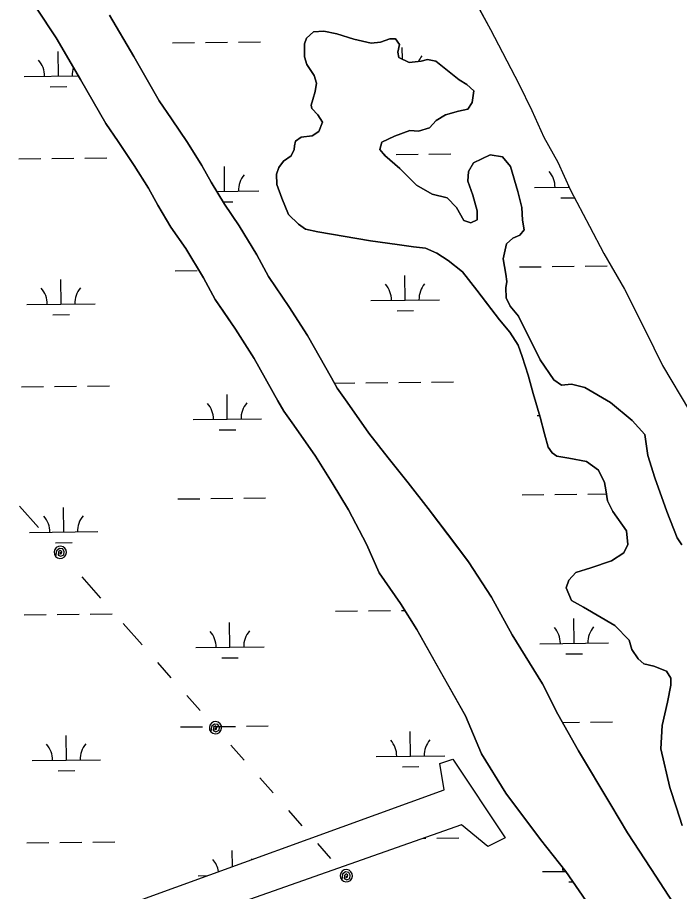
# Model space of a CAD drawing. Extents: x 3684037 to 3722149, y 433263 to 459021.
# Drawn here: x 3690138 to 3691103, y 453428 to 454703 of the extents above; entities that cross this region are included whole.
import ezdxf

# ---------------------------------------------------------------- set-up
doc = ezdxf.new("R2010")
doc.units = 0
for name, color, linetype in [('V-TOPO-SHOR', 7, 'Continuous'), ('V-UTIL-LINE', 7, 'Continuous'), ('V-WETL-SWMP', 7, 'Continuous')]:
    doc.layers.add(name, color=color, linetype=linetype)

msp = doc.modelspace()

# ---------------------------------------------------------------- linework, layer by layer
at = {"layer": 'V-TOPO-SHOR'}
for points in [[(3690791.8, 454750.5), (3690827.2, 454685.2), (3690868.6, 454606), (3690887.6, 454566.7), (3690905.1, 454527.9), (3690925.5, 454491.5), (3690944, 454450.7), (3690971.5, 454398.1), (3690992.4, 454358.3), (3691022.8, 454306.3), (3691052.8, 454246.3), (3691078.2, 454194.7), (3691117.6, 454128.9)], [(3690165.4, 454716.4), (3690194, 454672.8), (3690229.6, 454612.1), (3690266.2, 454547.8), (3690284.5, 454521.6), (3690307.8, 454486.8), (3690328.7, 454453.4), (3690342.4, 454428.8), (3690361.3, 454396.9), (3690382.9, 454365.5), (3690408.9, 454322.8), (3690425.9, 454291.3), (3690437.8, 454273.6), (3690455.5, 454247.7), (3690482.7, 454205.1), (3690517.3, 454143.4), (3690525.7, 454128.3), (3690540.6, 454108), (3690572.2, 454062.8), (3690596.5, 454023.8), (3690620.1, 453984.4), (3690646.7, 453934.5), (3690665.1, 453892.2), (3690696, 453847.6), (3690719.9, 453809.6), (3690755.9, 453745.6), (3690790.9, 453683.6), (3690814.2, 453628.4), (3690849.5, 453571), (3690900.3, 453503.2), (3690937.1, 453456.7), (3690966.4, 453414.4)], [(3690271.8, 454706.2), (3690307.4, 454645.5), (3690344.1, 454581.2), (3690362.3, 454555), (3690385.6, 454520.2), (3690406.5, 454486.8), (3690420.2, 454462.2), (3690439.2, 454430.3), (3690460.8, 454398.9), (3690486.7, 454356.2), (3690503.7, 454324.7), (3690515.7, 454307), (3690533.3, 454281.1), (3690560.5, 454238.5), (3690595.2, 454176.8), (3690603.5, 454161.7), (3690618.4, 454141.4), (3690650, 454096.2), (3690677.9, 454060.2), (3690707.1, 454023.5), (3690736.3, 453986.4), (3690770.8, 453940.9), (3690795.4, 453908.5), (3690828.9, 453857), (3690858.9, 453802.2), (3690903.2, 453730.7), (3690925.5, 453686.4), (3690955.8, 453632.9), (3691003, 453553.9), (3691027, 453512.9), (3691060.9, 453461.1), (3691099.8, 453401.4)], [(3690555.9, 454654.5), (3690556.2, 454664.1), (3690558.8, 454672.4), (3690569.3, 454681.7), (3690584.1, 454682.8), (3690603.3, 454678.6), (3690628.1, 454671.2), (3690653.2, 454665.4), (3690666.8, 454666.5), (3690680.6, 454671.5), (3690688.8, 454671.5), (3690694.8, 454663), (3690692.3, 454652.1), (3690693.6, 454644.2), (3690708.9, 454637), (3690726.3, 454639.1), (3690735.2, 454641.1), (3690747.8, 454638.9), (3690764.7, 454625.5), (3690781.6, 454611.7), (3690792.6, 454604.9), (3690803.2, 454595.7), (3690800.7, 454578.5), (3690794.4, 454568.9), (3690780.6, 454565.8), (3690761.8, 454560.8), (3690748, 454552.4), (3690738.2, 454541.5), (3690722.4, 454536.8), (3690709.5, 454537.7), (3690687.4, 454529.3), (3690668.7, 454520.6), (3690665.8, 454510), (3690673.1, 454501.5), (3690695.3, 454482.5), (3690719.2, 454457.9), (3690742.4, 454444.8), (3690764.2, 454439.3), (3690777.9, 454425.5), (3690788.2, 454406.5), (3690798.8, 454403.2), (3690807.7, 454407.3), (3690807.9, 454420.5), (3690801.5, 454443.5), (3690794.1, 454463.9), (3690795, 454477.8), (3690802.5, 454490.4), (3690826.9, 454502.4), (3690844.7, 454499.2), (3690856.7, 454485.1), (3690867.2, 454448.6), (3690872.9, 454425.5), (3690874, 454407), (3690876.4, 454392.8), (3690870.2, 454384.9), (3690859.7, 454380.5), (3690850.5, 454372.2), (3690845.7, 454350.7), (3690849.8, 454328.3), (3690851.1, 454317.7), (3690849.9, 454308.2), (3690850.3, 454293.6), (3690856, 454281.5), (3690868.3, 454267), (3690899.7, 454203.2), (3690919.7, 454173.9), (3690930.7, 454166.1), (3690945.2, 454167.8), (3690965, 454162.7), (3691002.1, 454140.8), (3691034, 454114.9), (3691052.2, 454094.2), (3691056.7, 454063.6), (3691066.8, 454031), (3691084.6, 453981.9), (3691099.7, 453943.4), (3691106.1, 453933.2)], [(3691107, 453523.6), (3691098.6, 453549.6), (3691088.8, 453579.2), (3691075.9, 453635.6), (3691077.4, 453669.9), (3691085.4, 453703.7), (3691090.5, 453728.4), (3691090.1, 453738.7), (3691084.1, 453748.9), (3691065.3, 453756.3), (3691051, 453759.9), (3691042.4, 453766.8), (3691033.4, 453780.6), (3691029.7, 453794.1), (3691008.8, 453815.4), (3690962.7, 453842.2), (3690945.5, 453852.3), (3690937.8, 453870.7), (3690941.4, 453881.6), (3690951.5, 453892.9), (3690973.6, 453899.7), (3691003.9, 453909.8), (3691021.6, 453921.8), (3691027.8, 453934), (3691025.4, 453953.8), (3691005.8, 453981.7), (3690997.7, 453997.5), (3690995.3, 454013.7), (3690993.6, 454024.2), (3690984.6, 454042), (3690967.3, 454055.1), (3690941.6, 454059.5), (3690924, 454062.7), (3690917.1, 454067.3), (3690911.4, 454075.9), (3690906, 454095), (3690899.6, 454119.4), (3690889.5, 454153.9), (3690882, 454181), (3690873.6, 454208), (3690867.6, 454224.8), (3690855.6, 454243.5), (3690840.6, 454261.6), (3690823, 454284.6), (3690807.3, 454304.9), (3690786.7, 454331.5), (3690765.8, 454347.9), (3690748.9, 454358.7), (3690732.7, 454366.2), (3690715.2, 454368.1), (3690691.4, 454371.2), (3690652.1, 454376.9), (3690575.7, 454390), (3690557.6, 454393.8), (3690547.3, 454401), (3690532.7, 454415.4), (3690523, 454438.8), (3690515.9, 454459.2), (3690515.1, 454474.1), (3690518.7, 454483.7), (3690525.3, 454492.9), (3690536.4, 454500.6), (3690541, 454509.9), (3690541.3, 454515.5), (3690542.9, 454522.1), (3690551.4, 454528.1), (3690567.3, 454529.8), (3690576.8, 454536.2), (3690582.3, 454549.7), (3690575.7, 454560.6), (3690566.7, 454569.8), (3690565.7, 454574.7), (3690568.3, 454583), (3690571.5, 454594.6), (3690573.4, 454606.8), (3690570.4, 454618), (3690559.4, 454634.1), (3690556, 454645), (3690555.9, 454654.5)]]:
    msp.add_lwpolyline(points, dxfattribs=at)
at = {"layer": 'V-UTIL-LINE'}
for points in [[(3690168.3, 453958.4), (3690140.7, 453989.6)], [(3690200, 453922.5), (3690199.3, 453919.7), (3690201.5, 453920.5), (3690202.1, 453923.2), (3690199.9, 453925.2), (3690197.2, 453923.1), (3690196.8, 453918.4), (3690200.7, 453916.7), (3690205.1, 453918.8), (3690205.6, 453923.3), (3690203.5, 453927.3), (3690198.7, 453928), (3690194.4, 453924.6), (3690193.2, 453916.5), (3690196, 453914.4), (3690199.4, 453913.5), (3690202.9, 453914), (3690206, 453915.7), (3690208.1, 453918.5), (3690209, 453921.9), (3690208.5, 453925.4), (3690206.7, 453928.5), (3690203.9, 453930.6), (3690200.5, 453931.5), (3690197.1, 453931), (3690194, 453929.2), (3690191.9, 453926.4), (3690191, 453923), (3690191.5, 453919.6), (3690193.2, 453916.5)], [(3690259.3, 453855.4), (3690231.7, 453886.6)], [(3690319.4, 453787.3), (3690291.8, 453818.6)], [(3690361.7, 453739.4), (3690342.3, 453761.4)], [(3690404, 453691.6), (3690384.5, 453713.6)], [(3690426.2, 453666.4), (3690425.5, 453663.6), (3690427.7, 453664.4), (3690428.3, 453667.1), (3690426.1, 453669.1), (3690423.5, 453667), (3690423.1, 453662.3), (3690427, 453660.6), (3690431.4, 453662.7), (3690431.9, 453667.2), (3690429.7, 453671.1), (3690424.9, 453671.9), (3690420.6, 453668.5), (3690419.5, 453660.4), (3690422.3, 453658.3), (3690425.7, 453657.4), (3690429.2, 453657.9), (3690432.2, 453659.6), (3690434.3, 453662.4), (3690435.2, 453665.8), (3690434.8, 453669.3), (3690433, 453672.3), (3690430.2, 453674.5), (3690426.8, 453675.4), (3690423.3, 453674.9), (3690420.3, 453673.1), (3690418.2, 453670.3), (3690417.3, 453666.9), (3690417.7, 453663.5), (3690419.5, 453660.4)], [(3690467.9, 453619.2), (3690448.5, 453641.2)], [(3690510.2, 453571.3), (3690490.8, 453593.3)], [(3690552.5, 453523.5), (3690533, 453545.5)], [(3690594.7, 453475.7), (3690575.3, 453497.6)], [(3690617, 453450.4), (3690616.3, 453447.6), (3690618.5, 453448.5), (3690619.1, 453451.2), (3690616.9, 453453.1), (3690614.3, 453451), (3690613.9, 453446.3), (3690617.8, 453444.6), (3690622.1, 453446.7), (3690622.6, 453451.3), (3690620.5, 453455.2), (3690615.7, 453456), (3690611.4, 453452.6), (3690610.3, 453444.5), (3690613.1, 453442.4), (3690616.4, 453441.5), (3690619.9, 453441.9), (3690623, 453443.7), (3690625.1, 453446.5), (3690626, 453449.9), (3690625.5, 453453.4), (3690623.7, 453456.4), (3690621, 453458.5), (3690617.6, 453459.4), (3690614.1, 453459), (3690611, 453457.2), (3690608.9, 453454.4), (3690608, 453451), (3690608.5, 453447.5), (3690610.3, 453444.5)]]:
    msp.add_lwpolyline(points, dxfattribs=at)
at = {"layer": 'V-WETL-SWMP'}
for p, q in [((3690791.8, 454750.5), (3690827.2, 454685.2)), ((3690194, 454672.8), (3690165.4, 454716.4)), ((3690307.4, 454645.5), (3690271.8, 454706.2)), ((3690569.3, 454681.7), (3690558.8, 454672.4)), ((3690584.1, 454682.8), (3690569.3, 454681.7)), ((3690603.3, 454678.6), (3690584.1, 454682.8)), ((3690827.2, 454685.2), (3690868.6, 454606)), ((3690229.6, 454612.1), (3690194, 454672.8)), ((3690558.8, 454672.4), (3690556.2, 454664.1)), ((3690628.1, 454671.2), (3690603.3, 454678.6)), ((3690653.2, 454665.4), (3690628.1, 454671.2)), ((3690680.6, 454671.5), (3690666.8, 454666.5)), ((3690688.8, 454671.5), (3690680.6, 454671.5)), ((3690694.8, 454663), (3690688.8, 454671.5)), ((3690363.7, 454665.6), (3690395.7, 454665.9)), ((3690411.7, 454666.1), (3690443.7, 454666.5)), ((3690459.7, 454666.7), (3690491.7, 454667)), ((3690556.2, 454664.1), (3690555.9, 454654.5)), ((3690666.8, 454666.5), (3690653.2, 454665.4)), ((3690692.3, 454652.1), (3690694.8, 454663)), ((3690698.8, 454641.7), (3690698.6, 454659)), ((3690197.2, 454617.2), (3690196.7, 454653.2)), ((3690344.1, 454581.2), (3690307.4, 454645.5)), ((3690555.9, 454654.5), (3690556, 454645)), ((3690556, 454645), (3690559.4, 454634.1)), ((3690693.6, 454644.2), (3690692.3, 454652.1)), ((3690708.9, 454637), (3690693.6, 454644.2)), ((3690559.4, 454634.1), (3690570.4, 454618)), ((3690726.3, 454639.1), (3690708.9, 454637)), ((3690735.2, 454641.1), (3690726.3, 454639.1)), ((3690747.8, 454638.9), (3690735.2, 454641.1)), ((3690764.7, 454625.5), (3690747.8, 454638.9)), ((3690147.2, 454616.6), (3690226.4, 454617.5)), ((3690570.4, 454618), (3690573.4, 454606.8)), ((3690781.6, 454611.7), (3690764.7, 454625.5)), ((3690266.2, 454547.8), (3690229.6, 454612.1)), ((3690573.4, 454606.8), (3690571.5, 454594.6)), ((3690792.6, 454604.9), (3690781.6, 454611.7)), ((3690803.2, 454595.7), (3690792.6, 454604.9)), ((3690868.6, 454606), (3690887.6, 454566.7)), ((3690185.3, 454601.6), (3690209.3, 454601.9)), ((3690571.5, 454594.6), (3690568.3, 454583)), ((3690800.7, 454578.5), (3690803.2, 454595.7)), ((3690362.3, 454555), (3690344.1, 454581.2)), ((3690568.3, 454583), (3690565.7, 454574.7)), ((3690565.7, 454574.7), (3690566.7, 454569.8)), ((3690566.7, 454569.8), (3690575.7, 454560.6)), ((3690780.6, 454565.8), (3690794.4, 454568.9)), ((3690794.4, 454568.9), (3690800.7, 454578.5)), ((3690887.6, 454566.7), (3690905.1, 454527.9)), ((3690385.6, 454520.2), (3690362.3, 454555)), ((3690575.7, 454560.6), (3690582.3, 454549.7)), ((3690748, 454552.4), (3690761.8, 454560.8)), ((3690761.8, 454560.8), (3690780.6, 454565.8)), ((3690284.5, 454521.6), (3690266.2, 454547.8)), ((3690582.3, 454549.7), (3690576.8, 454536.2)), ((3690722.4, 454536.8), (3690738.2, 454541.5)), ((3690738.2, 454541.5), (3690748, 454552.4)), ((3690551.4, 454528.1), (3690542.9, 454522.1)), ((3690567.3, 454529.8), (3690551.4, 454528.1)), ((3690576.8, 454536.2), (3690567.3, 454529.8)), ((3690668.7, 454520.6), (3690687.4, 454529.3)), ((3690687.4, 454529.3), (3690709.5, 454537.7)), ((3690709.5, 454537.7), (3690722.4, 454536.8)), ((3690307.8, 454486.8), (3690284.5, 454521.6)), ((3690406.5, 454486.8), (3690385.6, 454520.2)), ((3690541.3, 454515.5), (3690541, 454509.9)), ((3690542.9, 454522.1), (3690541.3, 454515.5)), ((3690665.8, 454510), (3690668.7, 454520.6)), ((3690905.1, 454527.9), (3690925.5, 454491.5)), ((3690541, 454509.9), (3690536.4, 454500.6)), ((3690673.1, 454501.5), (3690665.8, 454510)), ((3690672.1, 454502.6), (3690673.6, 454502.6)), ((3690689.6, 454502.8), (3690721.6, 454503.2)), ((3690737.6, 454503.4), (3690769.6, 454503.8)), ((3690139.7, 454496.4), (3690171.7, 454496.8)), ((3690187.7, 454497), (3690219.7, 454497.4)), ((3690235.7, 454497.5), (3690267.7, 454497.9)), ((3690525.3, 454492.9), (3690518.7, 454483.7)), ((3690536.4, 454500.6), (3690525.3, 454492.9)), ((3690695.3, 454482.5), (3690673.1, 454501.5)), ((3690802.5, 454490.4), (3690795, 454477.8)), ((3690826.9, 454502.4), (3690802.5, 454490.4)), ((3690844.7, 454499.2), (3690826.9, 454502.4)), ((3690856.7, 454485.1), (3690844.7, 454499.2)), ((3690925.5, 454491.5), (3690944, 454450.7)), ((3690328.7, 454453.4), (3690307.8, 454486.8)), ((3690420.2, 454462.2), (3690406.5, 454486.8)), ((3690439.6, 454449.2), (3690439.2, 454485.2)), ((3690518.7, 454483.7), (3690515.1, 454474.1)), ((3690719.2, 454457.9), (3690695.3, 454482.5)), ((3690795, 454477.8), (3690794.1, 454463.9)), ((3690867.2, 454448.6), (3690856.7, 454485.1)), ((3690515.1, 454474.1), (3690515.9, 454459.2)), ((3690342.4, 454428.7), (3690328.7, 454453.4)), ((3690439.2, 454430.3), (3690420.2, 454462.2)), ((3690515.9, 454459.2), (3690523, 454438.8)), ((3690742.4, 454444.8), (3690719.2, 454457.9)), ((3690794.1, 454463.9), (3690801.5, 454443.5)), ((3690891.5, 454454.4), (3690942.1, 454455)), ((3690941.5, 454455), (3690941.5, 454456.3)), ((3690428, 454449), (3690489.6, 454449.8)), ((3690523, 454438.8), (3690532.7, 454415.4)), ((3690764.2, 454439.3), (3690742.4, 454444.8)), ((3690777.9, 454425.5), (3690764.2, 454439.3)), ((3690801.5, 454443.5), (3690807.9, 454420.5)), ((3690872.9, 454425.5), (3690867.2, 454448.6)), ((3690929.7, 454439.4), (3690949.8, 454439.7)), ((3690944, 454450.7), (3690971.5, 454398.1)), ((3690361.3, 454396.9), (3690342.4, 454428.7)), ((3690437.1, 454433.7), (3690451.8, 454433.9)), ((3690460.8, 454398.9), (3690439.2, 454430.3)), ((3690532.7, 454415.4), (3690547.3, 454401)), ((3690788.2, 454406.5), (3690777.9, 454425.5)), ((3690807.9, 454420.5), (3690807.7, 454407.3)), ((3690874, 454407), (3690872.9, 454425.5)), ((3690547.3, 454401), (3690557.6, 454393.8)), ((3690798.8, 454403.2), (3690788.2, 454406.5)), ((3690807.7, 454407.3), (3690798.8, 454403.2)), ((3690876.4, 454392.8), (3690874, 454407)), ((3690382.9, 454365.5), (3690361.3, 454396.9)), ((3690486.7, 454356.2), (3690460.8, 454398.9)), ((3690557.6, 454393.8), (3690575.7, 454390)), ((3690575.7, 454390), (3690652.1, 454376.9)), ((3690870.2, 454384.9), (3690876.4, 454392.8)), ((3690971.5, 454398.1), (3690992.4, 454358.3)), ((3690652.1, 454376.9), (3690691.4, 454371.2)), ((3690850.5, 454372.2), (3690859.7, 454380.5)), ((3690859.7, 454380.5), (3690870.2, 454384.9)), ((3690408.9, 454322.8), (3690382.9, 454365.5)), ((3690691.4, 454371.2), (3690715.2, 454368.1)), ((3690715.2, 454368.1), (3690732.7, 454366.2)), ((3690732.7, 454366.2), (3690748.9, 454358.7)), ((3690845.7, 454350.7), (3690850.5, 454372.2)), ((3690503.7, 454324.7), (3690486.7, 454356.2)), ((3690748.9, 454358.7), (3690765.8, 454347.9)), ((3690849.8, 454328.3), (3690845.7, 454350.7)), ((3690992.4, 454358.3), (3691022.8, 454306.3)), ((3690765.8, 454347.9), (3690786.7, 454331.5)), ((3690869.4, 454338.7), (3690901.4, 454339.1)), ((3690917.4, 454339.3), (3690949.4, 454339.7)), ((3690965.4, 454339.9), (3690997.4, 454340.2)), ((3690367.5, 454332.9), (3690399.5, 454333.3)), ((3690533.3, 454281.1), (3690503.7, 454324.7)), ((3690702.9, 454290.4), (3690702.5, 454326.4)), ((3690786.7, 454331.5), (3690807.3, 454304.9)), ((3690851.1, 454317.7), (3690849.8, 454328.3)), ((3690201, 454284.5), (3690200.6, 454320.5)), ((3690425.9, 454291.3), (3690408.9, 454322.8)), ((3690849.9, 454308.2), (3690851.1, 454317.7)), ((3690807.3, 454304.9), (3690840.6, 454261.6)), ((3690850.3, 454293.6), (3690849.9, 454308.2)), ((3691022.8, 454306.3), (3691052.8, 454246.3)), ((3690455.5, 454247.7), (3690425.9, 454291.3)), ((3690652.9, 454289.8), (3690752.9, 454290.9)), ((3690856, 454281.5), (3690850.3, 454293.6)), ((3690151, 454283.9), (3690251, 454285.1)), ((3690560.5, 454238.5), (3690533.3, 454281.1)), ((3690691.1, 454274.8), (3690715.1, 454275.1)), ((3690868.3, 454267), (3690856, 454281.5)), ((3690189.2, 454269), (3690213.2, 454269.2)), ((3690840.6, 454261.6), (3690855.6, 454243.5)), ((3690899.7, 454203.2), (3690868.3, 454267)), ((3690482.7, 454205.1), (3690455.5, 454247.7)), ((3690595.2, 454176.8), (3690560.5, 454238.5)), ((3690855.6, 454243.5), (3690867.6, 454224.8)), ((3691052.8, 454246.3), (3691078.2, 454194.7)), ((3690867.6, 454224.8), (3690873.6, 454208)), ((3690517.3, 454143.4), (3690482.7, 454205.1)), ((3690873.6, 454208), (3690882, 454181)), ((3690919.7, 454173.9), (3690899.7, 454203.2)), ((3691078.2, 454194.7), (3691117.6, 454128.9)), ((3690603.5, 454161.7), (3690595.2, 454176.8)), ((3690741.5, 454170.7), (3690773.5, 454171.1)), ((3690882, 454181), (3690889.5, 454153.9)), ((3690930.7, 454166.1), (3690919.7, 454173.9)), ((3690143.6, 454163.8), (3690175.6, 454164.2)), ((3690191.6, 454164.3), (3690223.6, 454164.7)), ((3690239.6, 454164.9), (3690271.6, 454165.3)), ((3690599.4, 454169.1), (3690629.5, 454169.4)), ((3690618.4, 454141.4), (3690603.5, 454161.7)), ((3690645.5, 454169.6), (3690677.5, 454170)), ((3690693.5, 454170.2), (3690725.5, 454170.6)), ((3690945.2, 454167.8), (3690930.7, 454166.1)), ((3690965, 454162.7), (3690945.2, 454167.8)), ((3691002.1, 454140.8), (3690965, 454162.7)), ((3690443.5, 454116.5), (3690443.1, 454152.5)), ((3690889.5, 454153.9), (3690899.6, 454119.4)), ((3690525.7, 454128.3), (3690517.3, 454143.4)), ((3690650, 454096.2), (3690618.4, 454141.4)), ((3691034, 454114.9), (3691002.1, 454140.8)), ((3690540.6, 454108), (3690525.7, 454128.3)), ((3690895.4, 454121.8), (3690898.9, 454121.8)), ((3690393.5, 454115.9), (3690493.5, 454117.1)), ((3690572.2, 454062.8), (3690540.6, 454108)), ((3690899.6, 454119.4), (3690906, 454095)), ((3691052.2, 454094.2), (3691034, 454114.9)), ((3690431.7, 454101), (3690455.7, 454101.2)), ((3690677.9, 454060.2), (3690650, 454096.2)), ((3690906, 454095), (3690911.4, 454075.9)), ((3691056.7, 454063.6), (3691052.2, 454094.2)), ((3690911.4, 454075.9), (3690917.1, 454067.3)), ((3690596.5, 454023.8), (3690572.2, 454062.8)), ((3690707.1, 454023.5), (3690677.9, 454060.2)), ((3690917.1, 454067.3), (3690924, 454062.7)), ((3690924, 454062.7), (3690941.6, 454059.5)), ((3690941.6, 454059.5), (3690967.3, 454055.1)), ((3691066.8, 454031), (3691056.7, 454063.6)), ((3690967.3, 454055.1), (3690984.6, 454042)), ((3690984.6, 454042), (3690993.6, 454024.2)), ((3691084.6, 453981.9), (3691066.8, 454031)), ((3690620.1, 453984.4), (3690596.5, 454023.8)), ((3690736.3, 453986.4), (3690707.1, 454023.5)), ((3690993.6, 454024.2), (3690995.3, 454013.7)), ((3690873.3, 454006.1), (3690905.3, 454006.5)), ((3690921.3, 454006.6), (3690953.3, 454007)), ((3690969.3, 454007.2), (3690996.2, 454007.5)), ((3690995.3, 454013.7), (3690997.7, 453997.5)), ((3690371.4, 454000.2), (3690403.4, 454000.6)), ((3690419.4, 454000.8), (3690451.4, 454001.2)), ((3690467.4, 454001.4), (3690499.4, 454001.7)), ((3690997.7, 453997.5), (3691005.7, 453981.7)), ((3690204.9, 453951.9), (3690204.5, 453987.9)), ((3690646.7, 453934.5), (3690620.1, 453984.4)), ((3690795.4, 453908.5), (3690736.3, 453986.4)), ((3691005.7, 453981.7), (3691025.4, 453953.8)), ((3691099.7, 453943.4), (3691084.6, 453981.9)), ((3690154.9, 453951.3), (3690254.9, 453952.5)), ((3691025.4, 453953.8), (3691027.8, 453934)), ((3691106.1, 453933.2), (3691099.7, 453943.4)), ((3690193.1, 453936.3), (3690217.1, 453936.6)), ((3690665.1, 453892.2), (3690646.7, 453934.5)), ((3691027.8, 453934), (3691021.6, 453921.8)), ((3691021.6, 453921.8), (3691003.9, 453909.8)), ((3690828.9, 453857), (3690795.4, 453908.5)), ((3691003.9, 453909.8), (3690973.6, 453899.7)), ((3690696, 453847.6), (3690665.1, 453892.2)), ((3690951.5, 453892.9), (3690941.4, 453881.6)), ((3690973.6, 453899.7), (3690951.5, 453892.9)), ((3690941.4, 453881.6), (3690937.8, 453870.7)), ((3690937.8, 453870.7), (3690945.5, 453852.3)), ((3690858.9, 453802.2), (3690828.9, 453857)), ((3690945.5, 453852.3), (3690962.7, 453842.2)), ((3690719.9, 453809.6), (3690696, 453847.6)), ((3690962.7, 453842.2), (3691008.8, 453815.4)), ((3690147.5, 453831.1), (3690179.5, 453831.5)), ((3690195.5, 453831.7), (3690227.5, 453832.1)), ((3690243.5, 453832.2), (3690275.5, 453832.6)), ((3690601.3, 453836.4), (3690633.3, 453836.8)), ((3690649.3, 453837), (3690681.3, 453837.3)), ((3690697.3, 453837.5), (3690702.3, 453837.6)), ((3690447.4, 453783.9), (3690446.9, 453819.9)), ((3690949.2, 453789.7), (3690948.8, 453825.7)), ((3691008.8, 453815.4), (3691029.7, 453794.1)), ((3690790.9, 453683.6), (3690719.9, 453809.6)), ((3690903.2, 453730.7), (3690858.9, 453802.2)), ((3690899.2, 453789.1), (3690999.2, 453790.3)), ((3691029.7, 453794.1), (3691033.4, 453780.6)), ((3690397.4, 453783.3), (3690497.3, 453784.5)), ((3691033.4, 453780.6), (3691042.4, 453766.8)), ((3690435.5, 453768.3), (3690459.5, 453768.6)), ((3690937.4, 453774.1), (3690961.4, 453774.4)), ((3691042.4, 453766.8), (3691051, 453759.9)), ((3691051, 453759.9), (3691065.3, 453756.3)), ((3691065.3, 453756.3), (3691084.1, 453748.9)), ((3691084.1, 453748.9), (3691090.1, 453738.7)), ((3691090.1, 453738.7), (3691090.5, 453728.4)), ((3690925.5, 453686.4), (3690903.2, 453730.7)), ((3691090.5, 453728.4), (3691085.4, 453703.7)), ((3691085.4, 453703.7), (3691077.4, 453669.9)), ((3690814.2, 453628.4), (3690790.9, 453683.6)), ((3690955.8, 453632.9), (3690925.5, 453686.4)), ((3690932.5, 453674.1), (3690957.2, 453674.4)), ((3690973.2, 453674.6), (3691005.2, 453674.9)), ((3690375.3, 453667.6), (3690407.3, 453668)), ((3690423.3, 453668.2), (3690455.3, 453668.5)), ((3690471.3, 453668.7), (3690503.3, 453669.1)), ((3690710.7, 453625.1), (3690710.2, 453661.1)), ((3691077.4, 453669.9), (3691075.9, 453635.6)), ((3690208.8, 453619.2), (3690208.4, 453655.2)), ((3691075.9, 453635.6), (3691088.8, 453579.2)), ((3690660.7, 453624.5), (3690760.6, 453625.6)), ((3690849.5, 453571), (3690814.2, 453628.4)), ((3691003, 453553.9), (3690955.8, 453632.9)), ((3690158.8, 453618.6), (3690258.8, 453619.8)), ((3690753.2, 453614.1), (3690772.3, 453620.5)), ((3690759.5, 453575.9), (3690753.2, 453614.1)), ((3690772.3, 453620.5), (3690848.6, 453505.9)), ((3690197, 453603.7), (3690221, 453603.9)), ((3690698.8, 453609.5), (3690722.8, 453609.8)), ((3688832.7, 452877.1), (3690759.5, 453575.9)), ((3691088.8, 453579.2), (3691098.6, 453549.6)), ((3690900.3, 453503.2), (3690849.5, 453571)), ((3691027, 453512.9), (3691003, 453553.9)), ((3691098.6, 453549.6), (3691107, 453523.6)), ((3690785, 453525), (3689086.2, 452926.5)), ((3690823.2, 453493.2), (3690785, 453525)), ((3691060.9, 453461.1), (3691027, 453512.9)), ((3690151.3, 453498.5), (3690183.3, 453498.8)), ((3690199.3, 453499), (3690231.3, 453499.4)), ((3690247.3, 453499.6), (3690279.3, 453500)), ((3690728.7, 453505.2), (3690733.2, 453505.2)), ((3690749.2, 453505.4), (3690781.2, 453505.8)), ((3690848.6, 453505.9), (3690823.2, 453493.2)), ((3690937.1, 453456.7), (3690900.3, 453503.2)), ((3690451.1, 453464.1), (3690450.8, 453487.2)), ((3691099.8, 453401.4), (3691060.9, 453461.1)), ((3690401.2, 453450.6), (3690414.5, 453450.8)), ((3690903.1, 453456.5), (3690937, 453456.9)), ((3690966.4, 453414.4), (3690937.1, 453456.7)), ((3690941.3, 453441.5), (3690947.6, 453441.6))]:
    msp.add_line(p, q, dxfattribs=at)
for centre, start, end in [((3690754.3, 454624.1), 139.8949, 155.7641), ((3690141.9, 454617), 359.8949, 41.4385), ((3690252.4, 454618.3), 160.7047, 181.4385), ((3690886.3, 454454.8), 359.8949, 41.4385), ((3690494.9, 454450.3), 139.8949, 181.4385), ((3690647.7, 454290.2), 359.8949, 41.4385), ((3690758.2, 454291.5), 139.8949, 181.4385), ((3690145.8, 454284.4), 359.8949, 41.4385), ((3690256.3, 454285.6), 139.8949, 181.4385), ((3690388.2, 454116.4), 359.8949, 41.4385), ((3690498.7, 454117.6), 139.8949, 181.4385), ((3690149.7, 453951.7), 359.8949, 41.4385), ((3690260.1, 453953), 139.8949, 181.4385), ((3690392.1, 453783.7), 359.8949, 41.4385), ((3690502.6, 453785), 139.8949, 181.4385), ((3690894, 453789.5), 359.8949, 41.4385), ((3691004.5, 453790.8), 139.8949, 181.4385), ((3690655.4, 453624.9), 359.8949, 41.4385), ((3690765.9, 453626.2), 139.8949, 181.4385), ((3690153.5, 453619.1), 359.8949, 41.4385), ((3690264, 453620.3), 139.8949, 181.4385), ((3690396, 453451.1), 9.2255, 41.4385), ((3690506.5, 453452.3), 139.8949, 141.8736), ((3690897.9, 453456.9), 359.8949, 8.8509)]:
    msp.add_arc(centre, 35.2, start, end, dxfattribs=at)

doc.saveas('drawing.dxf')
